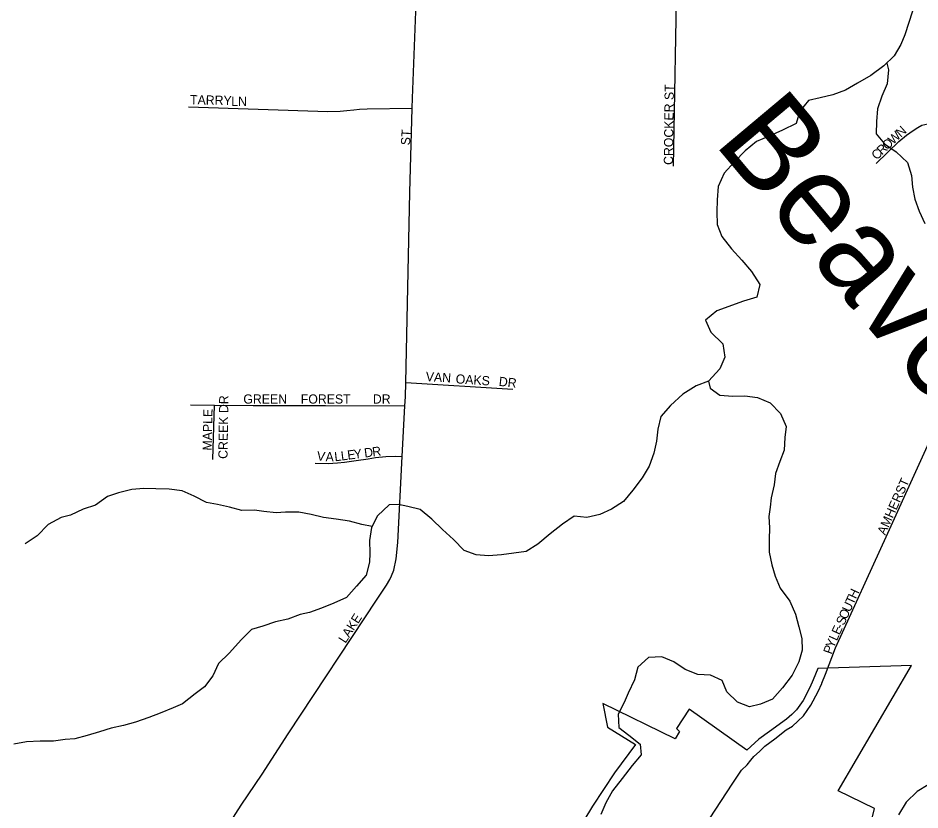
# Model space of a CAD drawing. Extents: x 1857828 to 2277390, y 930619 to 1324581.
# Drawn here: x 2037892 to 2042796, y 1233563 to 1237869 of the extents above; entities that cross this region are included whole.
import ezdxf

# ---------------------------------------------------------------- set-up
doc = ezdxf.new("R2010")
doc.units = 0
for name, color, linetype in [('GM_X_City_Street', 7, 'Continuous'), ('GM_X_City_Street_Text', 7, 'Continuous'), ('GM_X_Corporation', 7, 'Continuous'), ('GM_X_County_Road', 7, 'Continuous'), ('GM_X_Minor_River', 7, 'Continuous'), ('GM_X_Minor_River_Text', 7, 'Continuous')]:
    doc.layers.add(name, color=color, linetype=linetype)

msp = doc.modelspace()

# ---------------------------------------------------------------- linework, layer by layer
at = {"layer": 'GM_X_City_Street'}
for points in [[(2039034.4, 1233478.6), (2039104.6, 1233589.1), (2039218.9, 1233757.8), (2039361.2, 1233976.7), (2039844.3, 1234709.8), (2039894.4, 1234786.1), (2039912.5, 1234816.2), (2039922.5, 1234836.3), (2039934.5, 1234866.4), (2039948.5, 1234928.7), (2039956.5, 1235017.1), (2039980.9, 1235485.3), (2039995.2, 1235760.6), (2039997.7, 1235808.6), (2039999.5, 1235886.6), (2040022.6, 1236919.5), (2040034.6, 1237378.6), (2040036, 1237433.8), (2040066.4, 1238188.4)], [(2041456.2, 1237064.2), (2041476.2, 1238163.7)], [(2038818, 1237385.6), (2039575.9, 1237360.9), (2039644.1, 1237363.2), (2039680.1, 1237365.4), (2039718.2, 1237369.6), (2039748.2, 1237373.7), (2039790.3, 1237375.9), (2040034.6, 1237378.6)], [(2042556.9, 1237077.6), (2042680.3, 1237197), (2042722.1, 1237231.4), (2042758, 1237257.8), (2042783.9, 1237274), (2042805.8, 1237286.2), (2042837.8, 1237294.5), (2042906, 1237299), (2043096.5, 1237302.4), (2043460.2, 1237300.6)], [(2042620.7, 1235068), (2042925.8, 1235739.1), (2042965.9, 1235827.4), (2043005.9, 1235911.8), (2043078.1, 1236066.5), (2043166.2, 1236253.3), (2043248.3, 1236424), (2043284.2, 1236493.5), (2043284.4, 1236493.7)], [(2039999.5, 1235886.6), (2040581.3, 1235851.6)], [(2038829.6, 1235765.4), (2038960, 1235764.5), (2039170.4, 1235762.9), (2039563.4, 1235762.7), (2039995.2, 1235760.6)], [(2038951.7, 1235468.8), (2038960, 1235764.5)], [(2039507.1, 1235449.2), (2039577.3, 1235447.5), (2039629.4, 1235449.8), (2039667.5, 1235454), (2039729.5, 1235462.3), (2039795.6, 1235472.6), (2039835.7, 1235478.8), (2039891.8, 1235485.1), (2039941.9, 1235487.3), (2039980.9, 1235485.3)], [(2042262.1, 1234252.3), (2042282.8, 1234301), (2042336.9, 1234443.6), (2042620.5, 1235067.5), (2042620.7, 1235068)]]:
    msp.add_lwpolyline(points, dxfattribs=at)
at = {"layer": 'GM_X_Corporation'}
msp.add_lwpolyline([(2042434.6, 1233095.4), (2042548.3, 1233571.3), (2042351, 1233667.7), (2042750, 1234347.6), (2042240.8, 1234332.8), (2042215.5, 1234270.4), (2042197.6, 1234228.2), (2042159.9, 1234158.4), (2042124.4, 1234106.9), (2042098.3, 1234082.4), (2042070.7, 1234056.6), (2041976.7, 1233990), (2041919.8, 1233947.9), (2041855.1, 1233887.4), (2041540.2, 1234111.1), (2041471.4, 1234005.8), (2041488.8, 1233989.3), (2041464.7, 1233950.3), (2041070.8, 1234142.4), (2041097.3, 1234013.4), (2041248.4, 1233919), (2041134, 1233764.4), (2041015.7, 1233583.7), (2040921.5, 1233427.1)], dxfattribs=at)
at = {"layer": 'GM_X_County_Road'}
msp.add_lwpolyline([(2040733.3, 1232018.2), (2040767.1, 1232081.7), (2040883.4, 1232292.6), (2041001.6, 1232499.5), (2041135.9, 1232720.4), (2041209.5, 1232834.4), (2041242.1, 1232885.1), (2041384.5, 1233106), (2041775.4, 1233702.5), (2041825.5, 1233778.8), (2041855.6, 1233808.9), (2041875.7, 1233833.1), (2041891.7, 1233853.1), (2041923.8, 1233881.2), (2041951.9, 1233909.3), (2042006.1, 1233949.5), (2042068.3, 1233997.7), (2042102.4, 1234017.8), (2042132.5, 1234045.9), (2042162.5, 1234074), (2042202.6, 1234132.2), (2042242.7, 1234206.6), (2042261.7, 1234251.3), (2042262.1, 1234252.3)], dxfattribs=at)
at = {"layer": 'GM_X_Minor_River'}
for points in [[(2042755.7, 1237907.2), (2042712.7, 1237778.3), (2042691, 1237725.9), (2042655.4, 1237663.4), (2042599.7, 1237608.8), (2042527.9, 1237556.1), (2042455.9, 1237515.4), (2042390, 1237476.8), (2042322, 1237452.2), (2042253.9, 1237435.7), (2042189.7, 1237421.2), (2042142.1, 1237362.6), (2042122.5, 1237296.1), (2042048.6, 1237259.5), (2041976.6, 1237226.8), (2041906.6, 1237198.2), (2041844.8, 1237147.6), (2041787.1, 1237086.9), (2041731.4, 1237026.3), (2041697.9, 1236953.7), (2041692.4, 1236881.3), (2041691, 1236815), (2041693.6, 1236746.7), (2041718.3, 1236680.6), (2041771, 1236614.6), (2041827.8, 1236552.8), (2041880.5, 1236490.8), (2041925.3, 1236420.8), (2041907.8, 1236350.4), (2041835.7, 1236329.8), (2041691.6, 1236276.6), (2041629.8, 1236225.9), (2041658.4, 1236161.8), (2041723.2, 1236098), (2041733.9, 1236025.7), (2041708.3, 1235961.3), (2041646.7, 1235894.5), (2041578.6, 1235870), (2041506.8, 1235823.3), (2041439, 1235762.5), (2041387.3, 1235701.9), (2041369.9, 1235633.5), (2041362.4, 1235569.1), (2041348.9, 1235502.8), (2041323.4, 1235432.3), (2041285.8, 1235369.7), (2041234.2, 1235301.1), (2041184.5, 1235240.4)], [(2042615.1, 1237623.9), (2042624, 1237586.9), (2042616.6, 1237510.5), (2042589.1, 1237444), (2042565.5, 1237375.5), (2042560.1, 1237307.2), (2042556.7, 1237238.8), (2042603.3, 1237184.9), (2042665.9, 1237141.1), (2042728.6, 1237083.3), (2042749.3, 1237013.1), (2042755.9, 1236948.9), (2042768.5, 1236884.6), (2042791.1, 1236818.5), (2042821.8, 1236752.4)], [(2041645.2, 1235894), (2041655, 1235856.4), (2041707.6, 1235818.6), (2041777.9, 1235813.1), (2041844.1, 1235815.5), (2041912.4, 1235805.9), (2041980.9, 1235776.3), (2042037.7, 1235718.4), (2042068.4, 1235648.3), (2042060.8, 1235588), (2042057.4, 1235519.6), (2042033.9, 1235457.2), (2042010.3, 1235392.7), (2042002.8, 1235330.4), (2041987.4, 1235260), (2041981.8, 1235209.7), (2041974.2, 1235159.4), (2041976.7, 1235097.2), (2041975.3, 1235032.9), (2041975.8, 1234964.6), (2041990.5, 1234896.4), (2042009.1, 1234834.2), (2042035.7, 1234768.1), (2042088.5, 1234698.1), (2042119.2, 1234628), (2042137.9, 1234557.8), (2042152.5, 1234495.6), (2042155, 1234431.4), (2042137.5, 1234369), (2042100, 1234296.4), (2042048.4, 1234227.7), (2041994.7, 1234165.1), (2041928.7, 1234138.5), (2041868.6, 1234124), (2041804.1, 1234149.7), (2041745.4, 1234205.6), (2041720.8, 1234267.7), (2041656.3, 1234295.4), (2041588, 1234298.9), (2041519.5, 1234326.6), (2041456.9, 1234368.3), (2041392.5, 1234396), (2041320.2, 1234391.5), (2041262.5, 1234338.9), (2041243, 1234270.4), (2041209.5, 1234197.9), (2041187.8, 1234147.5), (2041154.2, 1234083), (2041158.9, 1234010.7), (2041213.4, 1233968.9), (2041274.1, 1233921.1), (2041280.6, 1233862.9), (2041230.9, 1233804.2), (2041177.3, 1233733.6), (2041123.7, 1233666.9), (2041088.1, 1233602.4), (2041060.5, 1233537.9)], [(2039816.9, 1235103.4), (2039760.2, 1235114.2), (2039693.8, 1235133.8), (2039621.4, 1235143.4), (2039553.1, 1235153), (2039484.7, 1235168.6), (2039418.3, 1235182.2), (2039346.1, 1235181.7), (2039295.9, 1235179.3), (2039227.6, 1235184.9), (2039177.3, 1235192.6), (2039109.1, 1235192.1), (2039040.7, 1235209.7), (2038976.3, 1235223.4), (2038916, 1235235), (2038849.4, 1235268.7), (2038784.9, 1235298.4), (2038712.6, 1235308), (2038640.3, 1235309.5), (2038576, 1235311), (2038509.9, 1235304.6), (2038437.7, 1235288), (2038377.7, 1235267.5), (2038313.8, 1235220.8), (2038245.8, 1235198.3), (2038177.8, 1235165.7), (2038125.7, 1235153.3), (2038055.8, 1235114.6), (2037996.1, 1235053.9), (2037930.2, 1235009.3)], [(2041184.5, 1235240.4), (2041118.6, 1235197.8), (2041054.6, 1235169.2), (2040984.5, 1235152.7), (2040916.2, 1235160.3), (2040852.3, 1235117.6), (2040784.5, 1235064.9), (2040718.7, 1235008.2), (2040654.8, 1234967.6), (2040586.6, 1234959.1), (2040520.5, 1234950.6), (2040450.2, 1234944.1), (2040381.9, 1234949.7), (2040317.5, 1234973.3), (2040258.8, 1235033.2), (2040200.1, 1235087.1), (2040141.4, 1235144.9), (2040078.7, 1235196.7), (2040010.3, 1235212.3), (2039960, 1235224.1), (2039909.8, 1235221.7), (2039846.1, 1235163), (2039814.5, 1235098.5), (2039803.1, 1235028.1), (2039803.7, 1234959.8), (2039802.1, 1234909.6), (2039784.6, 1234839.1), (2039732.9, 1234780.5), (2039677.3, 1234717.8), (2039609.3, 1234687.2), (2039541.2, 1234660.6), (2039477.2, 1234636.1), (2039425.1, 1234625.7), (2039359.1, 1234601.1), (2039290.9, 1234586.6), (2039222.9, 1234562), (2039160.8, 1234543.5), (2039107.1, 1234488.9), (2039039.4, 1234416.1), (2038981.7, 1234359.5), (2038950.1, 1234293), (2038906.5, 1234232.4), (2038854.6, 1234193.9), (2038786.8, 1234139.2), (2038734.8, 1234118.7), (2038664.8, 1234090.1), (2038602.8, 1234065.6), (2038530.7, 1234041), (2038464.6, 1234022.4), (2038398.5, 1234007.9), (2038334.4, 1233987.4), (2038268.3, 1233966.9), (2038200.2, 1233950.3), (2038148.1, 1233945.9), (2038083.9, 1233937.5), (2038011.6, 1233937), (2037937.4, 1233932.5), (2037869.2, 1233919.9)], [(2042839.9, 1233698.7), (2042779.9, 1233664.1), (2042720.2, 1233605.5), (2042678.6, 1233536.9)]]:
    msp.add_lwpolyline(points, dxfattribs=at)

# ---------------------------------------------------------------- texts
at = {"layer": 'GM_X_City_Street_Text'}
for s, rotation, p in [('CROCKER ST', 89.3263, (2041452.6, 1237070)), ('TARRY', 358.7817, (2038826.6, 1237400.3)), ('LN', 0, (2039050.8, 1237391.5)), ('N', 41.6444, (2042691.1, 1237217.6)), ('ST', 86.4271, (2040022.6, 1237176.1)), ('W', 43.209, (2042649.7, 1237178.6)), ('R', 43.2075, (2042588.8, 1237121.4)), ('O', 43.1913, (2042617.6, 1237148.5)), ('C', 43.179, (2042559.9, 1237094.3)), ('VAN', 356.1883, (2040107.4, 1235895.7)), ('OAKS', 356.4257, (2040270.2, 1235882.5)), ('DR', 353.6638, (2040503.8, 1235869.2)), ('CREEK DR', 89.1578, (2039030.6, 1235471.6)), ('GREEN', 0, (2039116.8, 1235772.5)), ('FOREST', 0, (2039429.2, 1235772.5)), ('DR', 0, (2039820.8, 1235772.5)), ('MAPLE', 88.7819, (2038944.6, 1235516.9)), ('E', 7.4239, (2039685.3, 1235467.1)), ('Y', 7.4069, (2039720.1, 1235471.7)), ('D', 7.3935, (2039776.9, 1235479)), ('R', 7.4021, (2039820.6, 1235484.7)), ('V', 353.2519, (2039514.2, 1235464.4)), ('A', 359.2495, (2039563.6, 1235458.8)), ('L', 6.5594, (2039614.5, 1235458.6)), ('L', 7.1476, (2039650.1, 1235462.7)), ('AMHERST', 65.8081, (2042606.2, 1235054.2)), ('T', 65.3941, (2042433.2, 1234675.1)), ('H', 65.4511, (2042447.9, 1234707.1)), ('U', 65.4294, (2042414.9, 1234635)), ('LAKE', 57.3424, (2039672.1, 1234465.8)), ('O', 65.4511, (2042396.7, 1234595)), ('S', 65.3941, (2042382, 1234563)), ('E', 65.4385, (2042358.2, 1234511)), ('-', 65.4294, (2042372.9, 1234543)), ('Y', 67.2893, (2042326.8, 1234438.8)), ('L', 65.4882, (2042343.6, 1234479)), ('P', 70.5372, (2042315.3, 1234406.3))]:
    msp.add_text(s, height=50, rotation=rotation, dxfattribs=at).set_placement(p)
at = {"layer": 'GM_X_Minor_River_Text'}
msp.add_text('Beaver', height=500.3, rotation=309.9928, dxfattribs=at).set_placement((2041669.4, 1237191.8))

doc.saveas('drawing.dxf')
